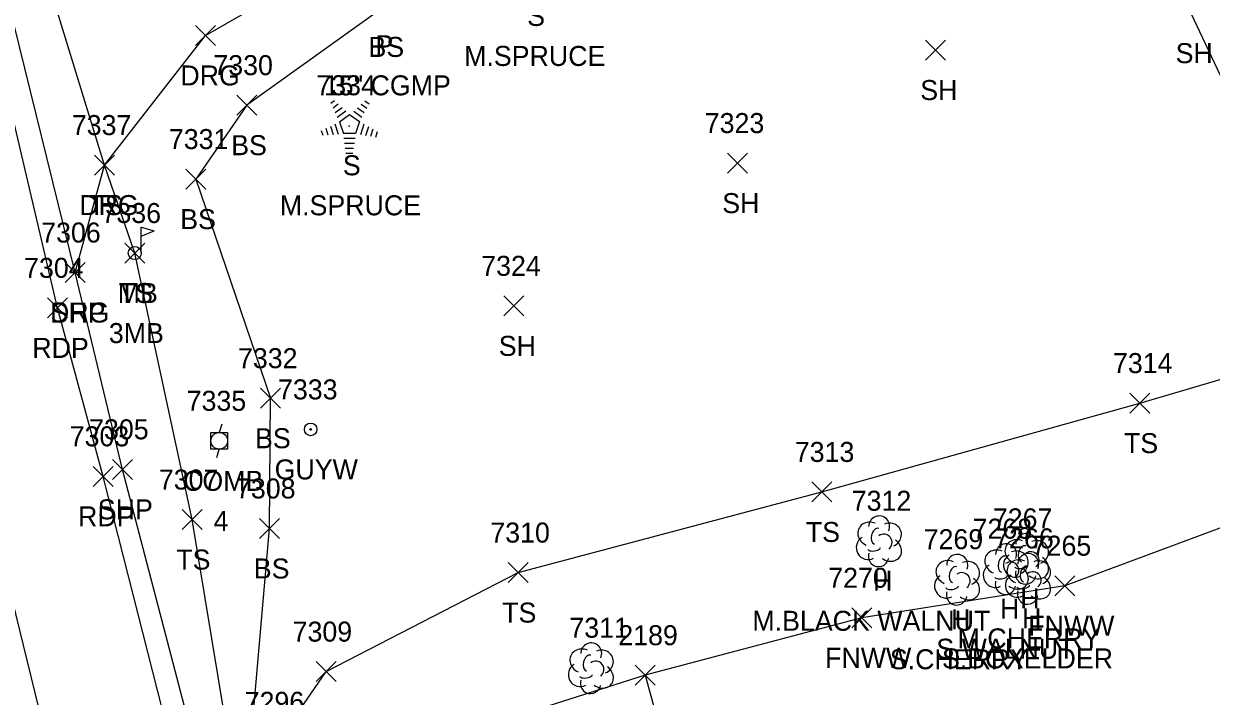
# Model space of a CAD drawing. Extents: x 1439173 to 1457902, y 641926 to 659889.
# Drawn here: x 1448625.5 to 1448744.2, y 644317.3 to 644384.5 of the extents above; entities that cross this region are included whole.
import ezdxf

# ---------------------------------------------------------------- set-up
doc = ezdxf.new("R2010")
doc.units = 0
for name, color, linetype in [('D_A', 7, 'Continuous'), ('D_C', 7, 'Continuous'), ('L_A', 7, 'Continuous'), ('L_C', 7, 'Continuous'), ('L_I', 7, 'Continuous'), ('L_TIC', 7, 'Continuous'), ('LELB', 7, 'Continuous'), ('LFNC', 7, 'Continuous'), ('LMB', 7, 'Continuous'), ('LSOGP', 7, 'Continuous'), ('LTC', 7, 'Continuous'), ('LTD', 7, 'Continuous'), ('P_A', 7, 'Continuous'), ('P_I', 7, 'Continuous'), ('P_TIC', 7, 'Continuous'), ('PET', 7, 'Continuous'), ('PRC', 7, 'Continuous'), ('PSP', 7, 'Continuous'), ('R_A', 7, 'Continuous'), ('R_I', 7, 'Continuous'), ('R_TIC', 7, 'Continuous'), ('RDG', 7, 'Continuous'), ('U_A', 7, 'Continuous'), ('U_C', 7, 'Continuous'), ('U_I', 7, 'Continuous'), ('UP', 7, 'Continuous'), ('UPGW', 7, 'Continuous')]:
    doc.layers.add(name, color=color, linetype=linetype)

msp = doc.modelspace()

# ---------------------------------------------------------------- linework, layer by layer
at = {"layer": 'L_TIC'}
for points in [[(1448715.62, 644380.9), (1448717.62, 644382.9)], [(1448717.62, 644380.9), (1448715.62, 644382.9)], [(1448646.79, 644375.39), (1448648.79, 644377.39)], [(1448648.79, 644375.39), (1448646.79, 644377.39)], [(1448632.56, 644369.4), (1448634.56, 644371.4)], [(1448634.56, 644369.4), (1448632.56, 644371.4)], [(1448695.82, 644369.6), (1448697.82, 644371.6)], [(1448697.82, 644369.6), (1448695.82, 644371.6)], [(1448641.69, 644368), (1448643.69, 644370)], [(1448643.69, 644368), (1448641.69, 644370)], [(1448635.59, 644360.61), (1448637.59, 644362.61)], [(1448637.59, 644360.61), (1448635.59, 644362.61)], [(1448673.48, 644355.33), (1448675.48, 644357.33)], [(1448675.48, 644355.33), (1448673.48, 644357.33)], [(1448649.17, 644346.1), (1448651.17, 644348.1)], [(1448651.17, 644346.1), (1448649.17, 644348.1)], [(1448649.17, 644346.1), (1448651.17, 644348.1)], [(1448651.17, 644346.1), (1448649.17, 644348.1)], [(1448736.05, 644345.61), (1448738.05, 644347.61)], [(1448738.05, 644345.61), (1448736.05, 644347.61)], [(1448704.26, 644336.73), (1448706.26, 644338.73)], [(1448706.26, 644336.73), (1448704.26, 644338.73)], [(1448641.33, 644333.97), (1448643.33, 644335.97)], [(1448643.33, 644333.97), (1448641.33, 644335.97)], [(1448649.05, 644333.08), (1448651.05, 644335.08)], [(1448651.05, 644333.08), (1448649.05, 644335.08)], [(1448673.91, 644328.67), (1448675.91, 644330.67)], [(1448675.91, 644328.67), (1448673.91, 644330.67)], [(1448728.55, 644327.36), (1448730.55, 644329.36)], [(1448730.55, 644327.36), (1448728.55, 644329.36)], [(1448708.25, 644324.15), (1448710.25, 644326.15)], [(1448710.25, 644324.15), (1448708.25, 644326.15)], [(1448654.72, 644318.77), (1448656.72, 644320.77)], [(1448656.72, 644318.77), (1448654.72, 644320.77)], [(1448686.62, 644318.41), (1448688.62, 644320.41)], [(1448688.62, 644318.41), (1448686.62, 644320.41)], [(1448686.62, 644318.41), (1448688.62, 644320.41)], [(1448688.62, 644318.41), (1448686.62, 644320.41)]]:
    msp.add_lwpolyline(points, dxfattribs=at)
at = {"layer": 'LELB'}
for points in [[(1448746.21, 644032.5), (1448726.2, 644073.88), (1448716.66, 644095.8), (1448713.21, 644105.95), (1448705.34, 644124.14), (1448696.94, 644144.22), (1448687.56, 644169.13), (1448672.19, 644216.42), (1448658.6, 644265.02), (1448646.25, 644311.19), (1448642.33, 644334.97), (1448636.59, 644361.61), (1448633.56, 644370.4), (1448624.56, 644399.7), (1448620.78, 644415.02), (1448617.06, 644431.06), (1448605.88, 644477.64), (1448593.79, 644532.08), (1448583.73, 644574.91), (1448571.97, 644624.92), (1448560.21, 644676.34), (1448550.77, 644716.52), (1448539.78, 644768.47)], [(1448724.88, 644447.8), (1448708.56, 644427.53), (1448697.19, 644414.72), (1448679.13, 644398.27), (1448661.51, 644386.21), (1448647.79, 644376.39), (1448642.69, 644369), (1448650.17, 644347.1)], [(1448835.67, 643920.01), (1448813.85, 643927.74), (1448807.25, 643938.49), (1448787.5, 643971.18), (1448769.8, 644005.91), (1448753.68, 644037.51), (1448732.59, 644075.62), (1448723.35, 644091.13), (1448721.47, 644097.94), (1448722.86, 644102.83), (1448722.46, 644106.41), (1448715.93, 644111.57), (1448711.76, 644124.49), (1448703.65, 644145.79), (1448694.94, 644171.31), (1448678.24, 644218.21), (1448664.75, 644266.64), (1448650.89, 644312.75), (1448655.72, 644319.77), (1448674.91, 644329.67), (1448705.26, 644337.73), (1448737.05, 644346.61), (1448757.71, 644352.71)], [(1448865.27, 643838.34), (1448861.66, 643841.9), (1448853.11, 643868.22), (1448838.97, 643885.37), (1448831.88, 643900.6), (1448813.99, 643918.86), (1448801.93, 643933.53), (1448782.17, 643967.39), (1448763.24, 644002.71), (1448747.34, 644033.17), (1448728.73, 644074.31), (1448718.9, 644096.07), (1448715.67, 644106.81), (1448706.69, 644124.25), (1448699.65, 644145.03), (1448688.95, 644169.07), (1448674.33, 644217.19), (1448660.9, 644265.47), (1448648.11, 644311.86), (1448650.05, 644334.08), (1448650.17, 644347.1)]]:
    msp.add_lwpolyline(points, dxfattribs=at)
at = {"layer": 'LFNC'}
for points in [[(1448754.28, 644337.54), (1448729.55, 644328.36), (1448709.25, 644325.15)], [(1448709.25, 644325.15), (1448687.62, 644319.41)], [(1448687.62, 644319.41), (1448656.01, 644309.34), (1448668.76, 644268.81), (1448687.13, 644204.17), (1448698.42, 644168.53), (1448708.1, 644138.47), (1448711.64, 644127.97)], [(1448687.62, 644319.41), (1448701.58, 644268.26), (1448717.02, 644217.72), (1448728.92, 644176.34)]]:
    msp.add_lwpolyline(points, dxfattribs=at)
at = {"layer": 'LMB'}
for p, q in [((1448637.24, 644364.21), (1448638.53, 644363.83)), ((1448637.24, 644361.62), (1448637.24, 644364.21)), ((1448637.24, 644363.31), (1448638.52, 644363.82)), ((1448636.59, 644361.61), (1448636.59, 644361.61))]:
    msp.add_line(p, q, dxfattribs=at)
msp.add_circle((1448636.59, 644361.61), 0.656, dxfattribs=at)
at = {"layer": 'LSOGP'}
msp.add_lwpolyline([(1448742.13, 644385.59), (1448757.71, 644352.71), (1448754.28, 644337.54), (1448769.32, 644296.29), (1448789.01, 644277.03), (1448797.02, 644262.5), (1448801.77, 644239.47), (1448814.21, 644216.5), (1448840.81, 644185.36), (1448858.37, 644140.81), (1448854.02, 644135.55), (1448849.75, 644118.15), (1448850.43, 644114.79), (1448850.19, 644107.52), (1448849.56, 644102.98), (1448856.91, 644066.77), (1448858.88, 644027.77)], dxfattribs=at)
at = {"layer": 'LTC'}
for p, q in [((1448656.2, 644376.59), (1448656.55, 644376.85)), ((1448659.59, 644376.83), (1448660.01, 644376.53)), ((1448656.41, 644376.13), (1448656.93, 644376.51)), ((1448656.62, 644375.66), (1448657.32, 644376.17)), ((1448656.82, 644375.19), (1448657.7, 644375.83)), ((1448657.05, 644374.74), (1448658.06, 644375.47)), ((1448658.06, 644375.47), (1448659.06, 644374.75)), ((1448658.48, 644375.79), (1448659.29, 644375.2)), ((1448658.85, 644376.13), (1448659.53, 644375.64)), ((1448659.22, 644376.48), (1448659.77, 644376.08)), ((1448656.14, 644374.3), (1448656.41, 644373.47)), ((1448656.59, 644374.52), (1448656.93, 644373.5)), ((1448657.05, 644374.74), (1448657.44, 644373.55)), ((1448659.06, 644374.75), (1448658.67, 644373.55)), ((1448659.5, 644374.48), (1448659.16, 644373.44)), ((1448659.94, 644374.23), (1448659.65, 644373.34)), ((1448655.23, 644373.87), (1448655.38, 644373.4)), ((1448655.68, 644374.09), (1448655.9, 644373.44)), ((1448658.67, 644373.55), (1448657.44, 644373.55)), ((1448658.63, 644373.05), (1448657.48, 644373.05)), ((1448660.38, 644373.98), (1448660.15, 644373.25)), ((1448660.83, 644373.73), (1448660.64, 644373.15)), ((1448658.54, 644372.55), (1448657.56, 644372.55)), ((1448658.46, 644372.05), (1448657.63, 644372.05)), ((1448658.38, 644371.55), (1448657.7, 644371.55))]:
    msp.add_line(p, q, dxfattribs=at)
at = {"layer": 'LTD'}
for p, q in [((1448710.95, 644332.85), (1448710.95, 644332.85)), ((1448710.95, 644332.85), (1448710.95, 644332.85)), ((1448725.65, 644331.09), (1448725.65, 644331.09)), ((1448725.65, 644331.09), (1448725.65, 644331.09)), ((1448723.63, 644330.06), (1448723.63, 644330.06)), ((1448723.63, 644330.06), (1448723.63, 644330.06)), ((1448718.75, 644329.01), (1448718.75, 644329.01)), ((1448718.75, 644329.01), (1448718.75, 644329.01)), ((1448725.85, 644329.09), (1448725.85, 644329.09)), ((1448725.85, 644329.09), (1448725.85, 644329.09)), ((1448682.16, 644320.16), (1448682.16, 644320.16)), ((1448682.16, 644320.16), (1448682.16, 644320.16))]:
    msp.add_line(p, q, dxfattribs=at)
for centre in [(1448710.99, 644334.28), (1448725.7, 644332.53), (1448718.8, 644330.44), (1448723.68, 644331.5), (1448725.89, 644330.52), (1448682.21, 644321.59)]:
    msp.add_arc(centre, 1.05, 335.5272, 180.9563, dxfattribs=at)
for centre, major_axis, ratio, start_param, end_param in [((1448710.15, 644333.51), (1.21, -0.51), 0.895232, 1.570796, 4.712389), ((1448710.74, 644333.3), (-0.208, -0.792), 0.645439, 3.141593, 6.283185), ((1448711.99, 644333.43), (-1.14, -0.48), 0.949671, 1.570796, 4.712389), ((1448709.86, 644332.14), (0.58, -1.04), 0.959034, 3.141593, 6.283185), ((1448711.45, 644332.68), (-0.5, 0.667), 0.989748, 3.141593, 6.283185), ((1448711.95, 644332.01), (-1.09, 0.79), 0.841452, 1.570796, 4.712389), ((1448724.86, 644331.76), (1.21, -0.51), 0.895232, 1.570796, 4.712389), ((1448726.69, 644331.68), (-1.14, -0.48), 0.949671, 1.570796, 4.712389), ((1448710.95, 644331.35), (0.26, 1.06), 0.942809, 1.570796, 4.712389), ((1448710.49, 644332.1), (-0.625, -0.083), 0.423636, 0, 3.141593), ((1448722.84, 644330.73), (1.21, -0.51), 0.895232, 1.570796, 4.712389), ((1448724.67, 644330.65), (-1.14, -0.48), 0.949671, 1.570796, 4.712389), ((1448725.44, 644331.55), (-0.208, -0.792), 0.645439, 3.141593, 6.283185), ((1448726.15, 644330.93), (-0.5, 0.667), 0.989748, 3.141593, 6.283185), ((1448717.96, 644329.67), (1.21, -0.51), 0.895232, 1.570796, 4.712389), ((1448718.54, 644329.47), (-0.208, -0.792), 0.645439, 3.141593, 6.283185), ((1448719.79, 644329.59), (-1.14, -0.48), 0.949671, 1.570796, 4.712389), ((1448722.55, 644329.36), (0.58, -1.04), 0.959034, 3.141593, 6.283185), ((1448723.42, 644330.52), (-0.208, -0.792), 0.645439, 3.141593, 6.283185), ((1448724.57, 644330.38), (0.58, -1.04), 0.959034, 3.141593, 6.283185), ((1448725.06, 644329.75), (1.21, -0.51), 0.895232, 1.570796, 4.712389), ((1448724.13, 644329.9), (-0.5, 0.667), 0.989748, 3.141593, 6.283185), ((1448725.19, 644330.34), (-0.625, -0.083), 0.423636, 0, 3.141593), ((1448725.64, 644329.54), (-0.208, -0.792), 0.645439, 3.141593, 6.283185), ((1448726.65, 644330.26), (-1.09, 0.79), 0.841452, 1.570796, 4.712389), ((1448726.89, 644329.67), (-1.14, -0.48), 0.949671, 1.570796, 4.712389), ((1448717.67, 644328.3), (0.58, -1.04), 0.959034, 3.141593, 6.283185), ((1448719.25, 644328.84), (-0.5, 0.667), 0.989748, 3.141593, 6.283185), ((1448723.17, 644329.31), (-0.625, -0.083), 0.423636, 0, 3.141593), ((1448724.76, 644328.38), (0.58, -1.04), 0.959034, 3.141593, 6.283185), ((1448724.63, 644329.23), (-1.09, 0.79), 0.841452, 1.570796, 4.712389), ((1448725.65, 644329.59), (0.26, 1.06), 0.942809, 1.570796, 4.712389), ((1448726.35, 644328.92), (-0.5, 0.667), 0.989748, 3.141593, 6.283185), ((1448726.85, 644328.25), (-1.09, 0.79), 0.841452, 1.570796, 4.712389), ((1448718.29, 644328.26), (-0.625, -0.083), 0.423636, 0, 3.141593), ((1448719.75, 644328.17), (-1.09, 0.79), 0.841452, 1.570796, 4.712389), ((1448723.63, 644328.56), (0.26, 1.06), 0.942809, 1.570796, 4.712389), ((1448725.39, 644328.34), (-0.625, -0.083), 0.423636, 0, 3.141593), ((1448718.75, 644327.51), (0.26, 1.06), 0.942809, 1.570796, 4.712389), ((1448725.85, 644327.59), (0.26, 1.06), 0.942809, 1.570796, 4.712389), ((1448681.37, 644320.83), (1.21, -0.51), 0.895232, 1.570796, 4.712389), ((1448683.2, 644320.74), (-1.14, -0.48), 0.949671, 1.570796, 4.712389), ((1448681.95, 644320.62), (-0.208, -0.792), 0.645439, 3.141593, 6.283185), ((1448682.66, 644319.99), (-0.5, 0.667), 0.989748, 3.141593, 6.283185), ((1448681.08, 644319.45), (0.58, -1.04), 0.959034, 3.141593, 6.283185), ((1448683.16, 644319.33), (-1.09, 0.79), 0.841452, 1.570796, 4.712389), ((1448682.16, 644318.66), (0.26, 1.06), 0.942809, 1.570796, 4.712389), ((1448681.7, 644319.41), (-0.625, -0.083), 0.423636, 0, 3.141593)]:
    msp.add_ellipse(centre, major_axis=major_axis, ratio=ratio, start_param=start_param, end_param=end_param, dxfattribs=at)
at = {"layer": 'P_TIC'}
for points in [[(1448629.63, 644358.66), (1448631.63, 644360.66)], [(1448631.63, 644358.66), (1448629.63, 644360.66)], [(1448627.87, 644355.13), (1448629.87, 644357.13)], [(1448629.87, 644355.13), (1448627.87, 644357.13)], [(1448634.37, 644338.99), (1448636.37, 644340.99)], [(1448636.37, 644338.99), (1448634.37, 644340.99)], [(1448632.43, 644338.29), (1448634.43, 644340.29)], [(1448634.43, 644338.29), (1448632.43, 644340.29)]]:
    msp.add_lwpolyline(points, dxfattribs=at)
at = {"layer": 'PET'}
msp.add_lwpolyline([(1448741.68, 644029.9), (1448721.66, 644072.11), (1448699.99, 644122.51), (1448683.02, 644167.74), (1448667.3, 644215.48), (1448653.25, 644263.34), (1448640.9, 644309.93), (1448633.43, 644339.29), (1448628.87, 644356.13), (1448611.52, 644430.12), (1448600.18, 644476.78), (1448588.03, 644530.92), (1448577.83, 644573.52), (1448566.62, 644623.3), (1448554.37, 644674.53), (1448544.89, 644715.35), (1448532.85, 644767.19)], dxfattribs=at)
at = {"layer": 'PRC'}
msp.add_lwpolyline([(1448731.14, 644023.28), (1448710.46, 644067.89), (1448689.18, 644117.53), (1448671.94, 644163.96), (1448655.91, 644211.95), (1448641.69, 644259.86), (1448629.19, 644307.15), (1448618.74, 644349.81), (1448607.14, 644397.34), (1448599.96, 644427.54), (1448589.11, 644474.21), (1448576.61, 644528.86), (1448566.34, 644571.06), (1448554.71, 644620.84), (1448542.59, 644671.57), (1448533.38, 644712.92), (1448520.93, 644765.22)], dxfattribs=at)
at = {"layer": 'PSP'}
msp.add_lwpolyline([(1448743.19, 644030.79), (1448723.72, 644072.96), (1448702.62, 644122.85), (1448685.71, 644168.9), (1448670.36, 644216.11), (1448656.3, 644264.22), (1448643.05, 644310.54), (1448635.37, 644339.99), (1448630.63, 644359.66), (1448619.44, 644405.02), (1448613.39, 644430.47), (1448602.23, 644477.29), (1448590.17, 644531.26), (1448580.27, 644574.32), (1448568.93, 644623.6), (1448556.49, 644675.72), (1448547.44, 644715.81), (1448535.46, 644767.6)], dxfattribs=at)
at = {"layer": 'R_TIC'}
for points in [[(1448642.66, 644382.36), (1448644.66, 644384.36)], [(1448644.66, 644382.36), (1448642.66, 644384.36)], [(1448632.56, 644369.4), (1448634.56, 644371.4)], [(1448634.56, 644369.4), (1448632.56, 644371.4)], [(1448629.63, 644358.66), (1448631.63, 644360.66)], [(1448631.63, 644358.66), (1448629.63, 644360.66)]]:
    msp.add_lwpolyline(points, dxfattribs=at)
at = {"layer": 'RDG'}
msp.add_lwpolyline([(1448630.63, 644359.66), (1448633.56, 644370.4), (1448643.66, 644383.36), (1448667.52, 644397.08), (1448686.77, 644413.1), (1448704.55, 644431.18), (1448725.67, 644465.21)], dxfattribs=at)
at = {"layer": 'UP'}
for p, q in [((1448644.21, 644342.01), (1448644.21, 644343.68)), ((1448644.21, 644343.68), (1448645.87, 644343.68)), ((1448645.29, 644344.51), (1448645.04, 644343.68)), ((1448645.87, 644343.68), (1448645.87, 644342.01)), ((1448645.04, 644342.84), (1448645.04, 644342.84)), ((1448645.87, 644342.01), (1448644.21, 644342.01)), ((1448644.79, 644341.18), (1448645.04, 644342.01))]:
    msp.add_line(p, q, dxfattribs=at)
msp.add_circle((1448645.04, 644342.84), 0.833, dxfattribs=at)
at = {"layer": 'UPGW'}
for radius in [0.625, 0.0833]:
    msp.add_circle((1448654.17, 644343.98), radius, dxfattribs=at)

# ---------------------------------------------------------------- texts
at = {"layer": 'D_A'}
msp.add_text('P', height=2, dxfattribs=at).set_placement((1448660.65, 644381.37))
at = {"layer": 'D_C'}
msp.add_text('15" CGMP', height=2, dxfattribs=at).set_placement((1448655.49, 644377.37))
at = {"layer": 'L_A'}
for s, p in [('S', (1448675.81, 644384.31)), ('BS', (1448659.95, 644381.21)), ('SH', (1448740.62, 644380.59)), ('SH', (1448715.1, 644376.9)), ('BS', (1448646.23, 644371.39)), ('S', (1448657.39, 644369.38)), ('TS', (1448631.97, 644365.4)), ('SH', (1448695.31, 644365.6)), ('BS', (1448641.13, 644364)), ('TS', (1448635, 644356.61)), ('MB', (1448634.89, 644356.61)), ('SH', (1448672.97, 644351.33)), ('BS', (1448648.61, 644342.1)), ('BS', (1448648.61, 644342.1)), ('TS', (1448735.46, 644341.61)), ('TS', (1448703.66, 644332.73)), ('TS', (1448640.74, 644329.97)), ('BS', (1448648.49, 644329.08)), ('H', (1448710.38, 644327.85)), ('H', (1448725.09, 644326.09)), ('H', (1448723.07, 644325.06)), ('TS', (1448673.31, 644324.67)), ('H', (1448718.18, 644324.01)), ('H', (1448725.28, 644324.09)), ('FNWW', (1448725.89, 644323.36)), ('FNWW', (1448705.59, 644320.15))]:
    msp.add_text(s, height=2, dxfattribs=at).set_placement(p)
at = {"layer": 'L_C'}
for s, p in [('M.SPRUCE', (1448669.51, 644380.31)), ('M.SPRUCE', (1448651.09, 644365.38)), ('3MB', (1448634, 644352.61)), ('M.BLACK WALNUT', (1448698.32, 644323.85)), ('M.CHERRY', (1448718.83, 644322.09)), ('S.CHERRY', (1448712.06, 644320.01)), ('S.WALNUT', (1448716.7, 644321.06)), ('S.BOXELDER', (1448717.27, 644320.09))]:
    msp.add_text(s, height=2, dxfattribs=at).set_placement(p)
at = {"layer": 'L_I'}
for s, p in [('7330', (1448644.45, 644379.39)), ('7334', (1448654.74, 644377.38)), ('7337', (1448630.3, 644373.4)), ('7323', (1448693.56, 644373.6)), ('7331', (1448640, 644372)), ('7336', (1448633.27, 644364.61)), ('7336', (1448633.27, 644364.61)), ('7324', (1448671.22, 644359.33)), ('7332', (1448646.91, 644350.1)), ('7332', (1448646.91, 644350.1)), ('7314', (1448734.36, 644349.61)), ('7313', (1448702.56, 644340.73)), ('7307', (1448639, 644337.97)), ('7308', (1448646.71, 644337.08)), ('7312', (1448708.25, 644335.85)), ('7268', (1448720.33, 644333.06)), ('7267', (1448722.35, 644334.09)), ('7310', (1448672.13, 644332.67)), ('7269', (1448715.44, 644332.01)), ('7266', (1448722.49, 644332.09)), ('7265', (1448726.24, 644331.36)), ('7270', (1448705.9, 644328.15)), ('7309', (1448652.37, 644322.77)), ('7311', (1448680.03, 644323.16)), ('2189', (1448684.92, 644322.41)), ('2189', (1448684.92, 644322.41)), ('7296', (1448647.58, 644315.75))]:
    msp.add_text(s, height=2, dxfattribs=at).set_placement(p)
at = {"layer": 'LTC'}
msp.add_text('.', height=1.04, rotation=270, dxfattribs=at).set_placement((1448657.94, 644374.49))
at = {"layer": 'P_A'}
for s, p in [('SHP', (1448628.17, 644354.66)), ('RDP', (1448626.35, 644351.13)), ('RDP', (1448630.92, 644334.29)), ('SHP', (1448632.9, 644334.99))]:
    msp.add_text(s, height=2, dxfattribs=at).set_placement(p)
at = {"layer": 'P_I'}
for s, p in [('7306', (1448627.24, 644362.66)), ('7304', (1448625.53, 644359.13)), ('7305', (1448632.03, 644342.99)), ('7303', (1448630.09, 644342.29))]:
    msp.add_text(s, height=2, dxfattribs=at).set_placement(p)
at = {"layer": 'R_A'}
for p in [(1448641.15, 644378.36), (1448631.05, 644365.4), (1448628.12, 644354.66)]:
    msp.add_text('DRG', height=2, dxfattribs=at).set_placement(p)
at = {"layer": 'R_I'}
for s, p in [('7337', (1448630.3, 644373.4)), ('7306', (1448627.24, 644362.66))]:
    msp.add_text(s, height=2, dxfattribs=at).set_placement(p)
at = {"layer": 'U_A'}
for s, p in [('GUYW', (1448650.57, 644338.98)), ('COMB', (1448641.42, 644337.84))]:
    msp.add_text(s, height=2, dxfattribs=at).set_placement(p)
at = {"layer": 'U_C'}
msp.add_text('4', height=2, dxfattribs=at).set_placement((1448644.47, 644333.84))
at = {"layer": 'U_I'}
for s, p in [('7333', (1448650.91, 644346.98)), ('7335', (1448641.78, 644345.84))]:
    msp.add_text(s, height=2, dxfattribs=at).set_placement(p)

doc.saveas('drawing.dxf')
